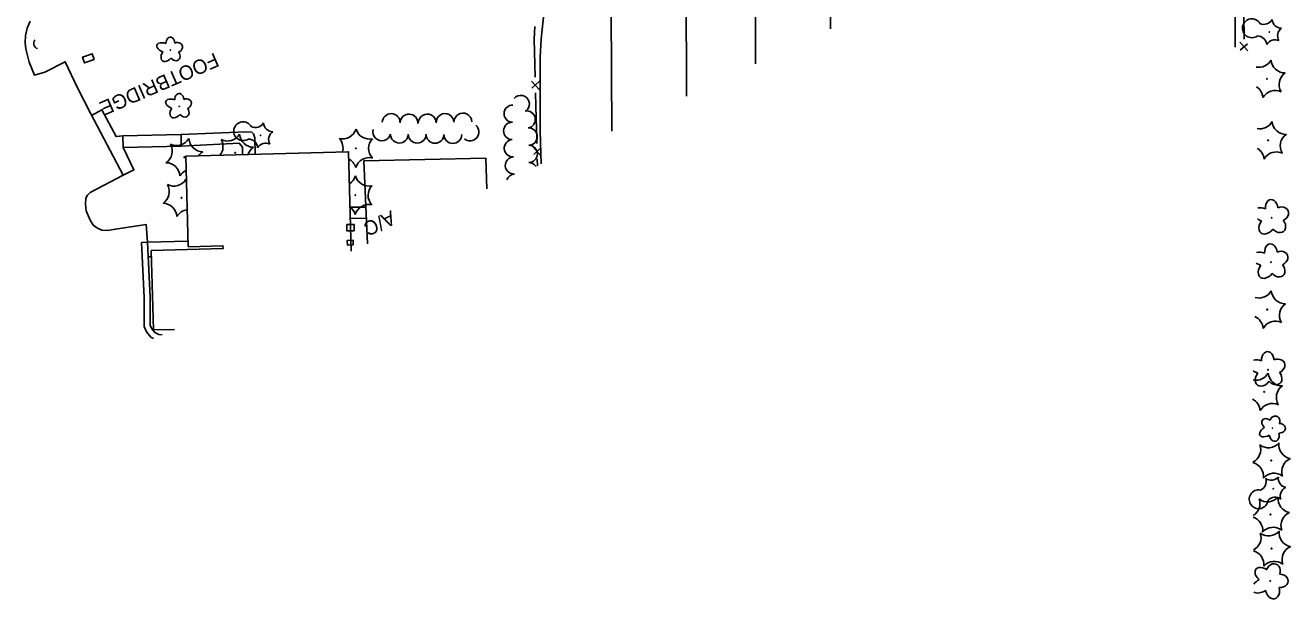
# Model space of a CAD drawing. Extents: x 588843 to 2552415, y 180129 to 269402.
# Drawn here: x 593237 to 593765, y 187699 to 187939 of the extents above; entities that cross this region are included whole.
import ezdxf

# ---------------------------------------------------------------- set-up
doc = ezdxf.new("R2010")
doc.units = 0
for name, color, linetype in [('Default', 7, 'Continuous'), ('E_AREA', 7, 'Continuous'), ('E_BLD', 7, 'Continuous'), ('E_DRN', 7, 'Continuous'), ('E_DWY', 7, 'Continuous'), ('E_FEN_P', 7, 'Continuous'), ('E_LAND_TreeLine_P', 7, 'Continuous'), ('E_LAND_Vegetation', 7, 'Continuous'), ('E_MISCPROP_Dash', 7, 'Continuous'), ('E_MISCPROP_Text', 7, 'Continuous'), ('E_PATH_Sidewalk', 7, 'Continuous'), ('E_STRUCT', 7, 'Continuous'), ('E_WAL_Text', 7, 'Continuous')]:
    doc.layers.add(name, color=color, linetype=linetype)

# ---------------------------------------------------------------- blocks, each defined once
blk = doc.blocks.new('CTRE')
at = {"layer": 'Default'}
blk.add_circle((0, 0), 0.223, dxfattribs=at)
for centre, start, end in [((-12, 9), 280.2067, 5.9716), ((-13.8, -5.9), 340.2113, 65.9762), ((1.8, 14.9), 220.2113, 305.9762), ((13.8, 5.9), 160.2113, 245.9762), ((-1.8, -14.9), 40.2113, 125.9762), ((12, -9), 185.9272, 100.2511)]:
    blk.add_arc(centre, 7.87, start, end, dxfattribs=at)
blk = doc.blocks.new('DTRE')
at = {"layer": 'Default'}
blk.add_circle((-0.2, 0), 0.183, dxfattribs=at)
for centre, major_axis, ratio in [((-1.9, 5.3), (1.36, -4.98), 0.782863), ((-5.9, 0.2), (4.93, -0.12), 0.832022), ((4.1, 2.7), (-5.27, -2.93), 0.691916), ((-2.5, -5.2), (1.8, 4.86), 0.716896), ((3.5, -3.7), (-5.01, 4.58), 0.560249)]:
    blk.add_ellipse(centre, major_axis=major_axis, ratio=ratio, start_param=1.570796, end_param=4.712389, dxfattribs=at)
blk = doc.blocks.new('AC')
at = {"layer": 'Default'}
blk.add_text('A/C', height=12, dxfattribs=at).set_placement((-13.8, -6))
blk = doc.blocks.new('CULV2')
at = {"layer": 'E_DRN'}
blk.add_arc((19.7, 14.8), 24.6, 216.8699, 323.1301, dxfattribs=at)
blk = doc.blocks.new('FOOT')
at = {"layer": 'E_WAL_Text'}
blk.add_text('FOOTBRIDGE', height=12, dxfattribs=at).set_placement((-51.4, -6))
blk = doc.blocks.new('U332')
at = {"layer": 'E_LAND_Vegetation'}
blk.add_circle((0, -0.02), 0.167, dxfattribs=at)
for centre, radius, start, end in [((-10.97, 2.61), 5.91, 303.6844, 29.3605), ((-3.21, 10.79), 5.9, 243.6446, 329.4095), ((7.76, 8.17), 5.9, 183.6446, 194.8268), ((-7.76, -8.2), 5.9, 3.6446, 89.4095), ((3.21, -10.83), 5.9, 98.1175, 149.4095)]:
    blk.add_arc(centre, radius, start, end, dxfattribs=at)
blk = doc.blocks.new('U333')
at = {"layer": 'E_LAND_Vegetation'}
blk.add_circle((0, -0.02), 0.167, dxfattribs=at)
for centre, radius, start, end in [((-10.97, 2.61), 5.91, 303.6844, 29.3605), ((-3.21, 10.79), 5.9, 243.6446, 329.4095), ((7.76, 8.17), 5.9, 183.6446, 269.4095), ((10.91, -2.61), 5.9, 123.64, 147.5067), ((-7.76, -8.2), 5.9, 3.6446, 89.4095), ((3.21, -10.83), 5.9, 115.3679, 149.4095)]:
    blk.add_arc(centre, radius, start, end, dxfattribs=at)
blk = doc.blocks.new('U334')
at = {"layer": 'E_LAND_Vegetation'}
blk.add_circle((0, -0.02), 0.167, dxfattribs=at)
for centre, radius, start, end in [((-10.97, 2.61), 5.91, 321.5113, 29.3605), ((-3.21, 10.79), 5.9, 243.6446, 329.4095), ((7.76, 8.17), 5.9, 183.6446, 269.4095), ((10.91, -2.61), 5.9, 123.64, 161.4904)]:
    blk.add_arc(centre, radius, start, end, dxfattribs=at)

msp = doc.modelspace()

# ---------------------------------------------------------------- linework, layer by layer
at = {"layer": 'E_AREA'}
msp.add_lwpolyline([(593265.42, 187924.25), (593261.4, 187922.82), (593260.56, 187925.2), (593264.57, 187926.63), (593265.42, 187924.25)], close=True, dxfattribs=at)
at = {"layer": 'E_BLD'}
for points in [[(593541.59, 187922.43), (593541.42, 187971.31), (593556.2, 187971.36), (593556.17, 187981.35), (593572.64, 187981.4), (593572.79, 187937.03)], [(593481.51, 187894.33), (593481.28, 187944.27), (593496.19, 187944.33), (593496.14, 187954.5), (593512.56, 187954.57), (593512.76, 187908.95)], [(593298.99, 187811.48), (593290.22, 187811.24), (593289.31, 187844.43), (593319.23, 187845.26), (593319.2, 187846.41), (593304.69, 187846.01), (593303.65, 187883.82), (593371.64, 187885.69), (593372.78, 187844.2)]]:
    msp.add_lwpolyline(points, dxfattribs=at)
at = {"layer": 'E_DWY'}
for points in [[(593453.28, 187944.58), (593452.02, 187932.91), (593451.63, 187925.09), (593451.67, 187894.29), (593452.07, 187880.59)], [(593741.83, 187929.37), (593741.8, 187948.74)], [(593285.25, 187847.79), (593287.74, 187847.91), (593287.13, 187855.33), (593274.31, 187853.38), (593271.05, 187852.81), (593268.68, 187852.97), (593267.09, 187853.63), (593265.16, 187854.85), (593263.9, 187856.85), (593262.98, 187859.05), (593262.12, 187860.98), (593261.82, 187863.81), (593262, 187866.33), (593262.61, 187867.62), (593263.8, 187868.66), (593277.62, 187875.86), (593264.02, 187901.48), (593258.52, 187912.41), (593253.39, 187923.28), (593244.83, 187918.9), (593240.49, 187917.7), (593238.38, 187923.1), (593236.95, 187928.77), (593236.7, 187931.22), (593236.77, 187934.34), (593237.44, 187937.28), (593238.75, 187940.28)], [(593379.49, 187847.28), (593377.96, 187881.86), (593428.91, 187883.05), (593429.38, 187870.18)], [(593290.27, 187807.62), (593289.11, 187808.19), (593287.3, 187810.44), (593286.37, 187812.71), (593286.28, 187824.73), (593285.25, 187847.79)], [(593293.79, 187809.18), (593292.43, 187809.34), (593290.71, 187810.19), (593289.48, 187811.72), (593288.86, 187813.21), (593288.78, 187824.79), (593287.74, 187847.91)]]:
    msp.add_lwpolyline(points, dxfattribs=at)
at = {"layer": 'E_FEN_P'}
for p, q in [((593747.01, 187927.87), (593743.77, 187931.54)), ((593743.91, 187928.11), (593746.93, 187930.81)), ((593448.07, 187915.25), (593451.38, 187911.64)), ((593451.29, 187915.16), (593448.21, 187912.3)), ((593448.79, 187887.51), (593452.09, 187883.9)), ((593452.01, 187887.42), (593448.93, 187884.57))]:
    msp.add_line(p, q, dxfattribs=at)
for points in [[(593745.5, 187932.79), (593745.44, 187943.38)], [(593449.34, 187938.09), (593449.09, 187932.75), (593449.23, 187927.51)], [(593449.23, 187927.51), (593449.51, 187916.91)], [(593449.68, 187910.36), (593449.96, 187899.77)], [(593449.96, 187899.77), (593450.19, 187891.09), (593450.24, 187889.18)], [(593450.39, 187882.62), (593450.45, 187879.85)]]:
    msp.add_lwpolyline(points, dxfattribs=at)
at = {"layer": 'E_LAND_TreeLine_P'}
for centre, radius, start, end in [((593443.54, 187905.63), 3.61, 318.8822, 138.8822), ((593389.42, 187897.9), 3.72, 358.3178, 178.3178), ((593396.86, 187897.68), 3.72, 358.3178, 178.3178), ((593404.49, 187897.72), 3.72, 1.6528, 181.6528), ((593411.92, 187897.93), 3.72, 1.6528, 181.6528), ((593419.36, 187898.15), 3.72, 1.6528, 181.6528), ((593440.16, 187901.62), 3.61, 88.417, 268.417), ((593446, 187899.19), 3.61, 280.3476, 100.3476), ((593422.36, 187893.95), 3.72, 230.1941, 50.1941), ((593439.96, 187894.4), 3.61, 88.417, 268.417), ((593385.54, 187893.99), 3.72, 165.1342, 345.1342), ((593392.87, 187893.07), 3.72, 179.5585, 359.5585), ((593400.3, 187893.02), 3.72, 179.5585, 359.5585), ((593407.74, 187892.96), 3.72, 179.5585, 359.5585), ((593415.18, 187892.9), 3.72, 179.5585, 359.5585), ((593440.23, 187887.18), 3.61, 93.7044, 273.7044), ((593446.83, 187892.02), 3.61, 270.3803, 90.3803), ((593446.88, 187884.8), 3.61, 270.3803, 90.3803), ((593440.69, 187879.98), 3.61, 93.546, 273.546), ((593446.92, 187877.58), 3.61, 34.0739, 90.3803), ((593441.13, 187872.77), 3.61, 93.546, 159.8097)]:
    msp.add_arc(centre, radius, start, end, dxfattribs=at)
at = {"layer": 'E_LAND_Vegetation'}
for centre, radius in [((593755.06, 187916.17), 0.167), ((593374.7, 187887.14), 0.167), ((593755.51, 187890.45), 0.167), ((593374.48, 187867.55), 0.167), ((593757.04, 187858.1), 0.128), ((593756.74, 187839.56), 0.128), ((593755.16, 187819.74), 0.167), ((593755.47, 187794.55), 0.128), ((593753.88, 187785.37), 0.167), ((593756.83, 187756.7), 0.167), ((593756.49, 187734.1), 0.167), ((593756.96, 187719.88), 0.167), ((593756.37, 187706.37), 0.128)]:
    msp.add_circle(centre, radius, dxfattribs=at)
for centre, radius, start, end in [((593751.61, 187926.9), 5.9, 259.7609, 330.6977), ((593762.63, 187924.52), 5.9, 184.9328, 270.6977), ((593766.03, 187913.82), 5.9, 124.9282, 210.6931), ((593747.49, 187907.81), 5.9, 4.9328, 57.3528), ((593758.51, 187905.43), 5.9, 64.9328, 150.6977), ((593752.06, 187901.18), 5.9, 258.7002, 330.6977), ((593763.08, 187898.8), 5.9, 184.9328, 270.6977), ((593369.13, 187896.95), 5.9, 256.7253, 342.4902), ((593363.42, 187887.22), 5.91, 344.2471, 42.4411), ((593380.41, 187896.87), 5.9, 196.7252, 282.4902), ((593385.92, 187887.08), 5.9, 136.7206, 222.4855), ((593766.47, 187888.09), 5.9, 124.9282, 210.6931), ((593747.93, 187882.09), 5.9, 4.9328, 58.589), ((593758.96, 187879.71), 5.9, 64.9328, 150.6977), ((593369, 187877.42), 5.9, 16.7253, 62.3743), ((593380.27, 187877.34), 5.9, 76.7252, 162.4902), ((593368.91, 187877.35), 5.9, 301.6452, 342.4902), ((593380.19, 187877.28), 5.9, 196.7252, 282.4902), ((593385.7, 187867.49), 5.9, 136.7206, 222.4855), ((593368.78, 187857.82), 5.9, 16.7253, 53.591), ((593380.06, 187857.75), 5.9, 76.7252, 162.4902), ((593751.71, 187830.47), 5.9, 254.8002, 330.6977), ((593762.73, 187828.09), 5.9, 184.9328, 270.6977), ((593766.13, 187817.38), 5.9, 124.9282, 210.6931), ((593747.59, 187811.38), 5.9, 4.9328, 66.4403), ((593758.61, 187809), 5.9, 64.9328, 150.6977), ((593750.43, 187796.11), 5.9, 258.1734, 330.6977), ((593761.46, 187793.73), 5.9, 184.9328, 270.6977), ((593764.85, 187783.02), 5.9, 124.9282, 210.6931), ((593746.31, 187777.02), 5.9, 4.9328, 62.8333), ((593757.33, 187774.64), 5.9, 64.9328, 150.6977), ((593755.66, 187767.91), 5.9, 233.0596, 318.8245), ((593765.9, 187763.29), 5.9, 173.055, 258.8199), ((593746.53, 187761.29), 5.9, 296.4123, 18.8245), ((593747.69, 187750.07), 5.91, 353.0994, 75.625), ((593767.13, 187752.1), 5.9, 113.0596, 198.8245), ((593758, 187745.48), 5.9, 53.0596, 138.8245), ((593746.19, 187738.7), 5.9, 302.0249, 18.8245), ((593755.32, 187745.31), 5.9, 233.0596, 318.8245), ((593765.56, 187740.7), 5.9, 173.055, 258.8199), ((593747.35, 187727.48), 5.91, 353.0994, 70.4769), ((593766.79, 187729.5), 5.9, 113.0596, 198.8245), ((593755.79, 187731.09), 5.9, 233.0596, 318.8245), ((593757.66, 187722.88), 5.9, 53.0596, 138.8245), ((593766.03, 187726.48), 5.9, 173.055, 258.8199), ((593746.66, 187724.48), 5.9, 297.9535, 18.8245), ((593747.82, 187713.26), 5.91, 353.0994, 74.1983), ((593767.25, 187715.28), 5.9, 113.0596, 198.8245), ((593758.13, 187708.66), 5.9, 53.0596, 138.8245)]:
    msp.add_arc(centre, radius, start, end, dxfattribs=at)
for centre, major_axis, ratio, start_param, end_param in [((593756.97, 187862.11), (0.28, -3.62), 0.716896, 1.570796, 4.712389), ((593753.58, 187859.37), (4.53, -1.45), 0.560249, 1.570796, 2.296781), ((593760.7, 187859.67), (-3.17, -1.37), 0.832022, 1.570796, 4.712389), ((593753.58, 187859.37), (4.53, -1.45), 0.560249, 4.308029, 4.712389), ((593755.14, 187855.12), (2.5, 3.41), 0.691916, 1.570796, 4.712389), ((593759.67, 187855.21), (-2.32, 2.77), 0.782863, 1.570796, 4.712389), ((593753.29, 187840.83), (4.53, -1.45), 0.560249, 1.570796, 2.351172), ((593756.67, 187843.57), (0.28, -3.62), 0.716896, 1.570796, 4.712389), ((593760.4, 187841.13), (-3.17, -1.37), 0.832022, 1.570796, 4.712389), ((593753.29, 187840.83), (4.53, -1.45), 0.560249, 4.253638, 4.712389), ((593754.85, 187836.58), (2.5, 3.41), 0.691916, 1.570796, 4.712389), ((593759.37, 187836.68), (-2.32, 2.77), 0.782863, 1.570796, 4.712389), ((593755.4, 187798.56), (0.28, -3.62), 0.716896, 1.570796, 4.712389), ((593752.01, 187795.81), (4.53, -1.45), 0.560249, 1.570796, 2.338139), ((593759.13, 187796.12), (-3.17, -1.37), 0.832022, 1.570796, 4.712389), ((593752.01, 187795.81), (4.53, -1.45), 0.560249, 4.26667, 4.712389), ((593753.57, 187791.57), (2.5, 3.41), 0.691916, 1.570796, 4.712389), ((593758.1, 187791.66), (-2.32, 2.77), 0.782863, 1.570796, 4.712389), ((593753.33, 187709), (2.88, -2.21), 0.716896, 1.570796, 4.712389), ((593757.64, 187710.15), (-1.1, -3.27), 0.832022, 1.570796, 4.712389), ((593753.12, 187704.64), (4.1, 2.41), 0.560249, 1.570796, 2.233146), ((593760.27, 187706.4), (-3.61, 0.12), 0.782863, 1.570796, 4.712389), ((593753.12, 187704.64), (4.1, 2.41), 0.560249, 3.424386, 4.712389), ((593757.32, 187702.97), (-0.87, 4.13), 0.691916, 1.570796, 4.712389)]:
    msp.add_ellipse(centre, major_axis=major_axis, ratio=ratio, start_param=start_param, end_param=end_param, dxfattribs=at)
at = {"layer": 'E_MISCPROP_Dash'}
for points in [[(593374.03, 187852.71), (593370.87, 187852.69), (593370.86, 187855.26), (593374.02, 187855.27), (593374.03, 187852.71)], [(593373.62, 187846.76), (593371.16, 187846.7), (593371.11, 187848.67), (593373.57, 187848.73), (593373.62, 187846.76)]]:
    msp.add_lwpolyline(points, close=True, dxfattribs=at)
at = {"layer": 'E_PATH_Sidewalk'}
for points in [[(593277.38, 187892.28), (593274.58, 187892.06), (593268.7, 187903.25), (593264.33, 187900.9)], [(593301.72, 187892.86), (593328.71, 187894.04), (593331.2, 187893.86), (593331.97, 187893.19), (593332.55, 187891.54), (593332.71, 187884.62)], [(593277.62, 187875.86), (593282.04, 187878.12), (593277.5, 187887.41)], [(593327.37, 187884.48), (593327.31, 187887.67), (593326.04, 187889.26), (593301.83, 187887.99)], [(593378.82, 187862.56), (593372.32, 187862.5)], [(593379.02, 187857.95), (593372.43, 187857.86)], [(593287.74, 187847.91), (593304.63, 187848.36)], [(593288.02, 187841.73), (593289.38, 187841.81)]]:
    msp.add_lwpolyline(points, dxfattribs=at)
at = {"layer": 'E_STRUCT'}
msp.add_lwpolyline([(593277.38, 187892.28), (593301.72, 187892.86), (593301.83, 187887.99), (593277.5, 187887.41), (593277.38, 187892.28)], close=True, dxfattribs=at)

# ---------------------------------------------------------------- block references
at = {"layer": 'E_DRN', "xscale": 0.0969544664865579, "yscale": 0.09695446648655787, "rotation": -72.58354670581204}
msp.add_blockref('CULV2', (593240.64, 187932.42), dxfattribs=at)
at = {"layer": 'E_LAND_Vegetation'}
for name, p, xscale, yscale, rotation in [('CTRE', (593756.07, 187935.71), 0.5000000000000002, 0.5, -155.27849407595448), ('DTRE', (593297.16, 187928.15), 0.5, 0.5, -156.56674682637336), ('DTRE', (593300.89, 187904.61), 0.5, 0.5, -156.56674682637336), ('CTRE', (593334.92, 187892.54), 0.5, 0.5, -156.56674682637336), ('DTRE', (593757.32, 187770.06), 0.49999999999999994, 0.5000000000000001, -107.15171794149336), ('CTRE', (593757.64, 187744.88), 0.49999999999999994, 0.5000000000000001, -107.15171794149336)]:
    msp.add_blockref(name, p, dxfattribs=dict(at, xscale=xscale, yscale=yscale, rotation=rotation))
for name, p in [('U333', (593303.13, 187883.42)), ('U334', (593324.3, 187885.28)), ('U332', (593301.89, 187866.45))]:
    msp.add_blockref(name, p, dxfattribs=at)
at = {"layer": 'E_MISCPROP_Text', "xscale": 0.5000000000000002, "yscale": 0.5, "rotation": -155.27849407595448}
msp.add_blockref('AC', (593384.43, 187855.69), dxfattribs=at)
at = {"layer": 'E_WAL_Text', "xscale": 0.5, "yscale": 0.5, "rotation": -156.56674682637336}
msp.add_blockref('FOOT', (593293.39, 187914.25), dxfattribs=at)

doc.saveas('drawing.dxf')
